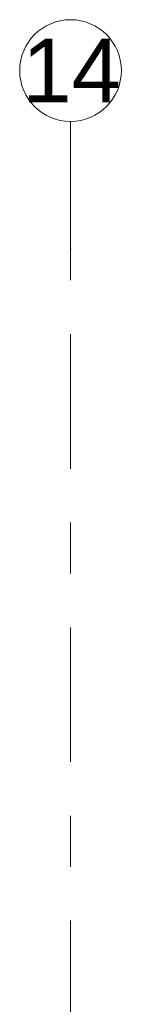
# Model space of a CAD drawing. Header units: metres. Extents: x -3.6 to 84.5, y -11 to 16.8.
# Tile 318 of 389: x 47.23 to 47.43, y 14.87 to 16.805. Entities that reach past the tile are written whole.
import ezdxf

# ---------------------------------------------------------------- set-up
doc = ezdxf.new("R2010")
doc.units = ezdxf.units.M
doc.header["$MEASUREMENT"] = 0
doc.linetypes.add('Strichlinie doppelt', pattern=[0.546806, 0.264583, -0.105833, 0.070556, -0.105833])
doc.layers.add('451 - Universal.Achsen Raster', color=7, linetype='Continuous')
doc.styles.add('ERSTELLTER_STIL_2', font='txt')

msp = doc.modelspace()

# ---------------------------------------------------------------- linework, layer by layer
at = {"layer": '451 - Universal.Achsen Raster', "color": 160, "linetype": 'Strichlinie doppelt', "lineweight": 9, "true_color": 0x3232ff}
for p, q in [((47.33, 16.355), (47.33, 16.605)), ((47.33, -10.585), (47.33, 16.355))]:
    msp.add_line(p, q, dxfattribs=at)
at = {"layer": '451 - Universal.Achsen Raster', "color": 160, "linetype": 'Continuous', "lineweight": 9, "true_color": 0x3232ff}
msp.add_circle((47.33, 16.705), 0.1, dxfattribs=at)
at = {"layer": '451 - Universal.Achsen Raster', "color": 160, "linetype": 'Strichlinie doppelt', "lineweight": 9, "true_color": 0x3232ff}
msp.add_point((47.33, 16.355), dxfattribs=at)
msp.add_point((47.33, 16.355), dxfattribs=at)

# ---------------------------------------------------------------- texts
at = {"layer": '451 - Universal.Achsen Raster', "color": 160, "lineweight": 9, "true_color": 0x3232ff, "insert": (47.2351, 16.7675), "char_height": 0.125, "attachment_point": 1, "style": 'ERSTELLTER_STIL_2'}
msp.add_mtext('\\A1;{\\pql;\\pt0;\\fArial|b0|i0|c0|p38;14}', dxfattribs=at)

doc.saveas('drawing.dxf')
